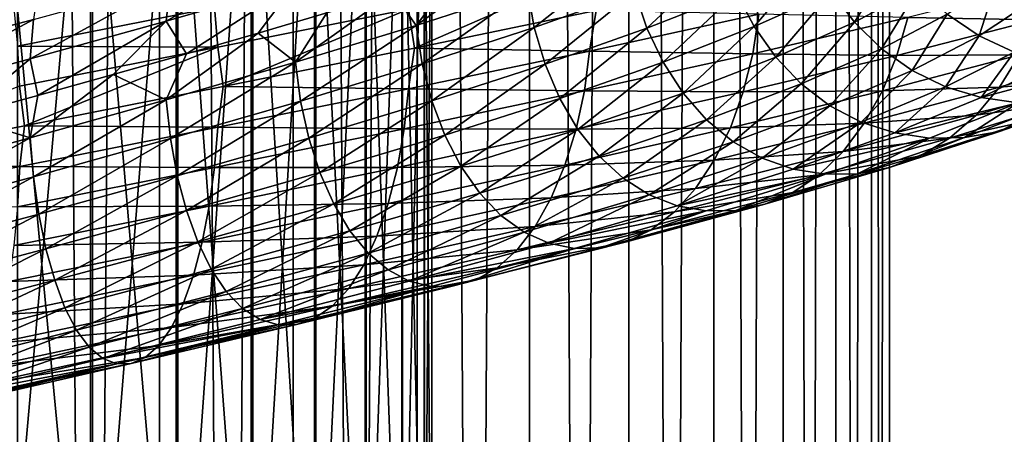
# Model space of a CAD drawing. Header units: metres. Extents: x -44 to 117, y -432 to 89.
# Tile 660 of 1056: x 4 to 14, y -197 to -193. Entities that reach past the tile are written whole.
import ezdxf

# ---------------------------------------------------------------- set-up
doc = ezdxf.new("R2010")
doc.units = ezdxf.units.M
doc.layers.add('solid_125568', color=7, linetype='CONTINUOUS')

msp = doc.modelspace()

# ---------------------------------------------------------------- linework, layer by layer
at = {"layer": 'solid_125568'}
for points in [[(5.834389, -312.591827, 240.972), (5.834389, -117.79686, 206.62439), (4.446262, -117.692879, 207.214066)], [(4.446262, -312.487854, 241.561676), (5.834389, -312.591827, 240.972), (4.446262, -117.692879, 207.214066)], [(7.143617, -312.723083, 240.2276), (7.143617, -117.928116, 205.87999), (5.834389, -117.79686, 206.62439)], [(5.834389, -312.591827, 240.972), (7.143617, -312.723083, 240.2276), (5.834389, -117.79686, 206.62439)], [(8.356239, -312.879852, 239.338547), (8.356239, -118.084877, 204.990936), (7.143617, -117.928116, 205.87999)], [(7.143617, -312.723083, 240.2276), (8.356239, -312.879852, 239.338547), (7.143617, -117.928116, 205.87999)], [(9.455857, -313.059998, 238.316864), (9.455857, -118.26503, 203.969254), (8.356239, -118.084877, 204.990936)], [(8.356239, -312.879852, 239.338547), (9.455857, -313.059998, 238.316864), (8.356239, -118.084877, 204.990936)], [(10.427602, -313.261108, 237.176392), (10.427602, -118.466125, 202.828781), (9.455857, -118.26503, 203.969254)], [(9.455857, -313.059998, 238.316864), (10.427602, -313.261108, 237.176392), (9.455857, -118.26503, 203.969254)], [(11.25833, -313.480438, 235.93251), (11.25833, -118.685455, 201.5849), (10.427602, -118.466125, 202.828781)], [(10.427602, -313.261108, 237.176392), (11.25833, -313.480438, 235.93251), (10.427602, -118.466125, 202.828781)], [(11.93681, -313.715027, 234.602066), (11.93681, -118.920044, 200.254456), (11.25833, -118.685455, 201.5849)], [(11.25833, -313.480438, 235.93251), (11.93681, -313.715027, 234.602066), (11.25833, -118.685455, 201.5849)], [(12.453864, -313.9617, 233.203064), (12.453864, -119.166733, 198.855453), (11.93681, -118.920044, 200.254456)], [(11.93681, -313.715027, 234.602066), (12.453864, -313.9617, 233.203064), (11.93681, -118.920044, 200.254456)], [(12.802501, -314.217133, 231.754395), (12.802501, -119.422173, 197.406784), (12.453864, -119.166733, 198.855453)], [(12.453864, -313.9617, 233.203064), (12.802501, -314.217133, 231.754395), (12.453864, -119.166733, 198.855453)], [(12.978006, -314.477875, 230.275665), (12.978006, -119.682907, 195.928055), (12.802501, -119.422173, 197.406784)], [(12.802501, -314.217133, 231.754395), (12.978006, -314.477875, 230.275665), (12.802501, -119.422173, 197.406784)], [(12.978006, -314.740387, 228.786865), (12.978006, -119.945427, 194.439255), (12.978006, -119.682907, 195.928055)], [(12.978006, -314.477875, 230.275665), (12.978006, -314.740387, 228.786865), (12.978006, -119.682907, 195.928055)], [(12.802501, -315.001129, 227.308136), (12.802501, -120.206169, 192.960526), (12.978006, -119.945427, 194.439255)], [(12.978006, -314.740387, 228.786865), (12.802501, -315.001129, 227.308136), (12.978006, -119.945427, 194.439255)], [(12.453864, -315.256592, 225.859467), (12.453864, -120.461609, 191.511856), (12.802501, -120.206169, 192.960526)], [(12.802501, -315.001129, 227.308136), (12.453864, -315.256592, 225.859467), (12.802501, -120.206169, 192.960526)], [(11.93681, -315.503265, 224.460449), (11.93681, -120.70829, 190.112839), (12.453864, -120.461609, 191.511856)], [(12.453864, -315.256592, 225.859467), (11.93681, -315.503265, 224.460449), (12.453864, -120.461609, 191.511856)], [(11.25833, -315.737854, 223.130005), (11.25833, -120.942879, 188.782394), (11.93681, -120.70829, 190.112839)], [(11.93681, -315.503265, 224.460449), (11.25833, -315.737854, 223.130005), (11.93681, -120.70829, 190.112839)], [(10.427602, -315.957184, 221.886139), (10.427602, -121.162209, 187.538528), (11.25833, -120.942879, 188.782394)], [(11.25833, -315.737854, 223.130005), (10.427602, -315.957184, 221.886139), (11.25833, -120.942879, 188.782394)], [(9.455857, -316.158295, 220.745651), (9.455857, -121.363304, 186.398041), (10.427602, -121.162209, 187.538528)], [(10.427602, -315.957184, 221.886139), (9.455857, -316.158295, 220.745651), (10.427602, -121.162209, 187.538528)], [(8.356239, -316.33844, 219.723969), (8.356239, -121.543457, 185.376373), (9.455857, -121.363304, 186.398041)], [(9.455857, -316.158295, 220.745651), (8.356239, -316.33844, 219.723969), (9.455857, -121.363304, 186.398041)], [(7.143617, -316.495209, 218.83493), (7.143617, -121.700218, 184.48732), (8.356239, -121.543457, 185.376373)], [(8.356239, -316.33844, 219.723969), (7.143617, -316.495209, 218.83493), (8.356239, -121.543457, 185.376373)], [(5.834389, -316.626465, 218.09053), (5.834389, -121.831474, 183.74292), (7.143617, -121.700218, 184.48732)], [(7.143617, -316.495209, 218.83493), (5.834389, -316.626465, 218.09053), (7.143617, -121.700218, 184.48732)], [(4.446262, -316.730438, 217.500839), (4.446262, -121.935455, 183.153229), (5.834389, -121.831474, 183.74292)], [(5.834389, -316.626465, 218.09053), (4.446262, -316.730438, 217.500839), (5.834389, -121.831474, 183.74292)], [(4.252891, -189.612473, 953.099182), (4.252891, -200.119034, 953.359497), (5.178002, -189.651337, 952.481628)], [(4.252891, -200.119034, 953.359497), (5.178002, -200.126831, 952.740784), (5.178002, -189.651337, 952.481628)], [(5.178002, -189.651337, 952.481628), (5.178002, -200.126831, 952.740784), (6.01434, -189.697433, 951.748718)], [(5.178002, -200.126831, 952.740784), (6.01434, -200.136047, 952.006409), (6.01434, -189.697433, 951.748718)], [(6.01434, -189.697433, 951.748718), (6.01434, -200.136047, 952.006409), (6.747565, -189.750015, 950.912964)], [(6.01434, -200.136047, 952.006409), (6.747565, -200.146576, 951.169128), (6.747565, -189.750015, 950.912964)], [(6.747565, -189.750015, 950.912964), (6.747565, -200.146576, 951.169128), (7.365107, -189.808151, 949.988831)], [(6.747565, -200.146576, 951.169128), (7.365107, -200.158203, 950.243164), (7.365107, -189.808151, 949.988831)], [(7.365107, -189.808151, 949.988831), (7.365107, -200.158203, 950.243164), (7.856378, -189.87088, 948.992004)], [(7.365107, -200.158203, 950.243164), (7.856378, -200.170761, 949.244507), (7.856378, -189.87088, 948.992004)], [(7.856378, -189.87088, 948.992004), (7.856378, -200.170761, 949.244507), (8.212955, -189.937073, 947.939697)], [(7.856378, -200.170761, 949.244507), (8.212955, -200.184006, 948.190186), (8.212955, -189.937073, 947.939697)], [(8.212955, -189.937073, 947.939697), (8.212955, -200.184006, 948.190186), (8.428726, -190.005646, 946.849915)], [(8.212955, -200.184006, 948.190186), (8.428726, -200.197723, 947.098328), (8.428726, -190.005646, 946.849915)], [(8.428726, -190.005646, 946.849915), (8.428726, -200.197723, 947.098328), (8.499991, -190.075378, 945.741333)], [(8.499991, -190.075378, 945.741333), (8.499991, -200.211685, 945.987671), (8.425529, -190.145111, 944.632996)], [(8.428726, -200.197723, 947.098328), (8.499991, -200.211685, 945.987671), (8.499991, -190.075378, 945.741333)], [(8.425529, -190.145111, 944.632996), (8.425529, -200.225647, 944.877136), (8.206614, -190.213638, 943.543823)], [(8.499991, -200.211685, 945.987671), (8.425529, -200.225647, 944.877136), (8.425529, -190.145111, 944.632996)], [(7.847002, -190.279785, 942.492554), (7.847002, -200.252594, 942.732666), (7.352857, -190.342407, 941.497131)], [(8.206614, -190.213638, 943.543823), (8.206614, -200.239349, 943.78595), (7.847002, -190.279785, 942.492554)], [(8.206614, -200.239349, 943.78595), (7.847002, -200.252594, 942.732666), (7.847002, -190.279785, 942.492554)], [(8.425529, -200.225647, 944.877136), (8.206614, -200.239349, 943.78595), (8.206614, -190.213638, 943.543823)], [(7.352857, -190.342407, 941.497131), (7.352857, -200.265121, 941.735352), (6.732651, -190.400436, 940.574768)], [(7.847002, -200.252594, 942.732666), (7.352857, -200.265121, 941.735352), (7.352857, -190.342407, 941.497131)], [(5.997018, -190.452881, 939.74115), (5.997018, -200.287231, 939.976013), (5.158569, -190.49884, 939.01062)], [(6.732651, -190.400436, 940.574768), (6.732651, -200.276733, 940.811218), (5.997018, -190.452881, 939.74115)], [(6.732651, -200.276733, 940.811218), (5.997018, -200.287231, 939.976013), (5.997018, -190.452881, 939.74115)], [(7.352857, -200.265121, 941.735352), (6.732651, -200.276733, 940.811218), (6.732651, -190.400436, 940.574768)], [(5.158569, -190.49884, 939.01062), (5.158569, -200.296417, 939.24408), (4.231679, -190.537537, 938.395691)], [(5.158569, -200.296417, 939.24408), (4.231679, -200.304169, 938.627991), (4.231679, -190.537537, 938.395691)], [(5.997018, -200.287231, 939.976013), (5.158569, -200.296417, 939.24408), (5.158569, -190.49884, 939.01062)], [(5.900292, -192.893661, 960.203308), (5.941395, -192.508682, 960.278503), (7.214031, -192.145355, 959.565979)], [(7.164127, -192.529068, 959.496338), (5.900292, -192.893661, 960.203308), (7.214031, -192.145355, 959.565979)], [(8.34761, -192.936172, 958.67804), (8.74144, -192.417953, 958.302185), (9.331452, -192.223328, 957.764587)], [(9.434641, -192.580399, 957.718933), (8.34761, -192.936172, 958.67804), (9.331452, -192.223328, 957.764587)], [(9.501084, -192.956879, 957.795959), (9.434641, -192.580399, 957.718933), (10.414573, -192.231018, 956.649048)], [(10.487903, -192.605591, 956.719299), (9.501084, -192.956879, 957.795959), (10.414573, -192.231018, 956.649048)], [(10.605639, -192.963654, 956.825928), (10.487903, -192.605591, 956.719299), (11.355407, -192.260818, 955.543152)], [(11.482905, -192.617004, 955.637329), (10.605639, -192.963654, 956.825928), (11.355407, -192.260818, 955.543152)], [(11.654587, -192.949127, 955.76001), (11.482905, -192.617004, 955.637329), (12.229019, -192.276978, 954.361084)], [(12.41189, -192.607361, 954.465393), (11.654587, -192.949127, 955.76001), (12.229019, -192.276978, 954.361084)], [(12.637619, -192.906204, 954.59082), (12.41189, -192.607361, 954.465393), (13.028293, -192.272202, 953.096985)], [(13.265255, -192.569534, 953.198181), (12.637619, -192.906204, 954.59082), (13.028293, -192.272202, 953.096985)], [(10.042268, -192.409729, 964.106201), (8.270709, -192.776291, 965.093689), (8.329137, -193.160294, 965.110657)], [(10.042268, -192.409729, 964.106201), (8.329137, -193.160294, 965.110657), (10.109183, -192.790573, 964.112488)], [(3.208692, -193.252228, 961.276611), (3.244615, -192.880219, 961.416199), (4.652804, -192.506409, 960.985413)], [(4.601324, -192.877823, 960.851135), (3.208692, -193.252228, 961.276611), (4.652804, -192.506409, 960.985413)], [(4.569488, -193.263779, 960.771362), (4.601324, -192.877823, 960.851135), (5.941395, -192.508682, 960.278503)], [(5.900292, -192.893661, 960.203308), (4.569488, -193.263779, 960.771362), (5.941395, -192.508682, 960.278503)], [(8.34761, -192.936172, 958.67804), (8.121496, -192.61441, 958.803589), (8.74144, -192.417953, 958.302185)], [(13.856152, -193.039902, 953.442078), (13.542727, -192.827957, 953.313782), (14.029417, -192.496735, 951.832092)], [(14.354104, -192.707825, 951.926636), (13.856152, -193.039902, 953.442078), (14.029417, -192.496735, 951.832092)], [(6.100644, -193.215088, 960.076721), (5.900292, -192.893661, 960.203308), (7.164127, -192.529068, 959.496338)], [(6.799102, -193.012955, 959.692017), (6.100644, -193.215088, 960.076721), (7.164127, -192.529068, 959.496338)], [(7.473472, -192.812698, 959.267212), (6.799102, -193.012955, 959.692017), (7.164127, -192.529068, 959.496338)], [(8.406412, -193.314377, 958.761108), (8.34761, -192.936172, 958.67804), (9.434641, -192.580399, 957.718933)], [(9.501084, -192.956879, 957.795959), (8.406412, -193.314377, 958.761108), (9.434641, -192.580399, 957.718933)], [(9.607718, -193.316727, 957.914001), (9.501084, -192.956879, 957.795959), (10.487903, -192.605591, 956.719299)], [(10.605639, -192.963654, 956.825928), (9.607718, -193.316727, 957.914001), (10.487903, -192.605591, 956.719299)], [(11.866522, -193.249496, 955.908264), (11.654587, -192.949127, 955.76001), (12.41189, -192.607361, 954.465393)], [(12.637619, -192.906204, 954.59082), (11.866522, -193.249496, 955.908264), (12.41189, -192.607361, 954.465393)], [(12.901963, -193.165863, 954.734924), (12.637619, -192.906204, 954.59082), (13.265255, -192.569534, 953.198181)], [(13.542727, -192.827957, 953.313782), (12.901963, -193.165863, 954.734924), (13.265255, -192.569534, 953.198181)], [(14.525236, -192.512192, 960.068481), (13.158432, -192.859451, 961.556274), (14.407866, -192.880875, 959.980469)], [(7.165232, -193.298004, 959.514832), (7.473472, -192.812698, 959.267212), (8.121496, -192.61441, 958.803589)], [(8.34761, -192.936172, 958.67804), (7.165232, -193.298004, 959.514832), (8.121496, -192.61441, 958.803589)], [(10.764171, -193.297501, 956.965698), (10.605639, -192.963654, 956.825928), (11.482905, -192.617004, 955.637329)], [(11.654587, -192.949127, 955.76001), (10.764171, -193.297501, 956.965698), (11.482905, -192.617004, 955.637329)], [(4.408684, -192.766983, 966.216736), (4.44449, -193.140457, 966.374084), (6.373342, -192.760468, 965.787842)], [(6.373342, -192.760468, 965.787842), (4.44449, -193.140457, 966.374084), (6.405279, -193.150528, 965.886719)], [(6.373342, -192.760468, 965.787842), (6.405279, -193.150528, 965.886719), (8.270709, -192.776291, 965.093689)], [(8.270709, -192.776291, 965.093689), (6.405279, -193.150528, 965.886719), (6.458097, -193.536606, 965.910828)], [(8.270709, -192.776291, 965.093689), (6.458097, -193.536606, 965.910828), (8.329137, -193.160294, 965.110657)], [(10.043088, -193.188705, 964.125244), (10.109183, -192.790573, 964.112488), (8.329137, -193.160294, 965.110657)], [(11.700468, -192.82666, 962.955505), (10.109183, -192.790573, 964.112488), (10.043088, -193.188705, 964.125244)], [(14.200162, -193.199066, 953.581177), (13.856152, -193.039902, 953.442078), (14.354104, -192.707825, 951.926636)], [(3.186487, -193.638855, 961.193298), (3.208692, -193.252228, 961.276611), (4.601324, -192.877823, 960.851135)], [(4.569488, -193.263779, 960.771362), (3.186487, -193.638855, 961.193298), (4.601324, -192.877823, 960.851135)], [(4.643652, -193.623978, 960.719055), (4.569488, -193.263779, 960.771362), (5.900292, -192.893661, 960.203308)], [(5.381157, -193.418854, 960.419556), (4.643652, -193.623978, 960.719055), (5.900292, -192.893661, 960.203308)], [(6.100644, -193.215088, 960.076721), (5.381157, -193.418854, 960.419556), (5.900292, -192.893661, 960.203308)], [(7.165232, -193.298004, 959.514832), (6.799102, -193.012955, 959.692017), (7.473472, -192.812698, 959.267212)], [(11.700468, -192.82666, 962.955505), (10.043088, -193.188705, 964.125244), (11.642258, -193.215363, 962.889832)], [(11.700468, -192.82666, 962.955505), (11.642258, -193.215363, 962.889832), (13.158432, -192.859451, 961.556274)], [(13.158432, -192.859451, 961.556274), (11.642258, -193.215363, 962.889832), (13.052063, -193.230789, 961.455688)], [(13.200558, -193.378723, 954.895508), (12.901963, -193.165863, 954.734924), (13.542727, -192.827957, 953.313782)], [(13.158432, -192.859451, 961.556274), (13.052063, -193.230789, 961.455688), (14.407866, -192.880875, 959.980469)], [(14.407866, -192.880875, 959.980469), (13.052063, -193.230789, 961.455688), (14.249577, -193.22644, 959.857666)], [(13.856152, -193.039902, 953.442078), (13.200558, -193.378723, 954.895508), (13.542727, -192.827957, 953.313782)], [(7.215723, -193.67775, 959.603149), (7.165232, -193.298004, 959.514832), (8.34761, -192.936172, 958.67804)], [(8.406412, -193.314377, 958.761108), (7.215723, -193.67775, 959.603149), (8.34761, -192.936172, 958.67804)], [(8.500734, -193.675873, 958.889282), (8.406412, -193.314377, 958.761108), (9.501084, -192.956879, 957.795959)], [(9.607718, -193.316727, 957.914001), (8.500734, -193.675873, 958.889282), (9.501084, -192.956879, 957.795959)], [(9.751297, -193.652206, 958.069336), (9.607718, -193.316727, 957.914001), (10.605639, -192.963654, 956.825928)], [(10.764171, -193.297501, 956.965698), (9.751297, -193.652206, 958.069336), (10.605639, -192.963654, 956.825928)], [(10.959889, -193.59938, 957.135254), (10.764171, -193.297501, 956.965698), (11.654587, -192.949127, 955.76001)], [(11.866522, -193.249496, 955.908264), (10.959889, -193.59938, 957.135254), (11.654587, -192.949127, 955.76001)], [(12.114735, -193.510422, 956.079346), (11.866522, -193.249496, 955.908264), (12.637619, -192.906204, 954.59082)], [(12.901963, -193.165863, 954.734924), (12.114735, -193.510422, 956.079346), (12.637619, -192.906204, 954.59082)], [(5.901333, -193.66539, 960.220581), (6.100644, -193.215088, 960.076721), (6.799102, -193.012955, 959.692017)], [(7.165232, -193.298004, 959.514832), (5.901333, -193.66539, 960.220581), (6.799102, -193.012955, 959.692017)], [(13.528258, -193.538513, 955.070251), (13.200558, -193.378723, 954.895508), (13.856152, -193.039902, 953.442078)], [(14.200162, -193.199066, 953.581177), (13.528258, -193.538513, 955.070251), (13.856152, -193.039902, 953.442078)], [(4.44449, -193.140457, 966.374084), (4.466681, -193.531662, 966.475159), (6.405279, -193.150528, 965.886719)], [(6.405279, -193.150528, 965.886719), (4.466681, -193.531662, 966.475159), (4.51348, -193.919434, 966.505127)], [(6.405279, -193.150528, 965.886719), (4.51348, -193.919434, 966.505127), (6.458097, -193.536606, 965.910828)], [(8.271442, -193.558609, 965.11145), (8.329137, -193.160294, 965.110657), (6.458097, -193.536606, 965.910828)], [(10.043088, -193.188705, 964.125244), (8.329137, -193.160294, 965.110657), (8.271442, -193.558609, 965.11145)], [(12.395111, -193.724304, 956.270569), (12.114735, -193.510422, 956.079346), (12.901963, -193.165863, 954.734924)], [(13.200558, -193.378723, 954.895508), (12.395111, -193.724304, 956.270569), (12.901963, -193.165863, 954.734924)], [(3.890166, -193.830475, 960.974121), (3.186487, -193.638855, 961.193298), (4.569488, -193.263779, 960.771362)], [(4.643652, -193.623978, 960.719055), (3.890166, -193.830475, 960.974121), (4.569488, -193.263779, 960.771362)], [(5.901333, -193.66539, 960.220581), (5.381157, -193.418854, 960.419556), (6.100644, -193.215088, 960.076721)], [(10.043088, -193.188705, 964.125244), (8.271442, -193.558609, 965.11145), (9.993106, -193.579483, 964.053101)], [(10.043088, -193.188705, 964.125244), (9.993106, -193.579483, 964.053101), (11.642258, -193.215363, 962.889832)], [(11.642258, -193.215363, 962.889832), (9.993106, -193.579483, 964.053101), (11.548096, -193.589035, 962.777893)], [(11.189138, -193.861603, 957.33136), (10.959889, -193.59938, 957.135254), (11.866522, -193.249496, 955.908264)], [(12.114735, -193.510422, 956.079346), (11.189138, -193.861603, 957.33136), (11.866522, -193.249496, 955.908264)], [(11.642258, -193.215363, 962.889832), (11.548096, -193.589035, 962.777893), (13.052063, -193.230789, 961.455688)], [(13.052063, -193.230789, 961.455688), (11.548096, -193.589035, 962.777893), (12.908624, -193.578857, 961.316162)], [(14.249577, -193.22644, 959.857666), (12.908624, -193.578857, 961.316162), (14.054214, -193.540604, 959.702881)], [(13.052063, -193.230789, 961.455688), (12.908624, -193.578857, 961.316162), (14.249577, -193.22644, 959.857666)], [(13.877192, -193.643845, 955.254944), (13.528258, -193.538513, 955.070251), (14.200162, -193.199066, 953.581177)], [(14.566497, -193.304123, 953.727844), (13.877192, -193.643845, 955.254944), (14.200162, -193.199066, 953.581177)], [(15.216914, -193.194031, 958.131653), (14.054214, -193.540604, 959.702881), (14.969326, -193.466293, 957.973633)], [(14.249577, -193.22644, 959.857666), (14.054214, -193.540604, 959.702881), (15.216914, -193.194031, 958.131653)], [(5.942937, -194.046494, 960.313171), (5.901333, -193.66539, 960.220581), (7.165232, -193.298004, 959.514832)], [(7.215723, -193.67775, 959.603149), (5.942937, -194.046494, 960.313171), (7.165232, -193.298004, 959.514832)], [(7.296656, -194.040756, 959.73999), (7.215723, -193.67775, 959.603149), (8.406412, -193.314377, 958.761108)], [(8.500734, -193.675873, 958.889282), (7.296656, -194.040756, 959.73999), (8.406412, -193.314377, 958.761108)], [(8.627729, -194.012909, 959.058472), (8.500734, -193.675873, 958.889282), (9.607718, -193.316727, 957.914001)], [(9.751297, -193.652206, 958.069336), (8.627729, -194.012909, 959.058472), (9.607718, -193.316727, 957.914001)], [(9.928575, -193.955566, 958.258301), (9.751297, -193.652206, 958.069336), (10.764171, -193.297501, 956.965698)], [(10.959889, -193.59938, 957.135254), (9.928575, -193.955566, 958.258301), (10.764171, -193.297501, 956.965698)], [(12.702783, -193.884796, 956.478943), (12.395111, -193.724304, 956.270569), (13.200558, -193.378723, 954.895508)], [(13.528258, -193.538513, 955.070251), (12.702783, -193.884796, 956.478943), (13.200558, -193.378723, 954.895508)], [(14.946307, -193.354919, 953.878174), (13.877192, -193.643845, 955.254944), (14.566497, -193.304123, 953.727844)], [(14.946307, -193.354919, 953.878174), (14.238975, -193.694534, 955.444824), (13.877192, -193.643845, 955.254944)], [(4.570454, -194.03775, 960.787415), (4.643652, -193.623978, 960.719055), (5.381157, -193.418854, 960.419556)], [(5.901333, -193.66539, 960.220581), (4.570454, -194.03775, 960.787415), (5.381157, -193.418854, 960.419556)], [(14.969326, -193.466293, 957.973633), (13.825569, -193.815125, 959.518982), (14.68955, -193.691116, 957.792969)], [(14.054214, -193.540604, 959.702881), (13.825569, -193.815125, 959.518982), (14.969326, -193.466293, 957.973633)], [(4.466681, -193.531662, 966.475159), (2.511729, -194.308853, 966.888916), (4.51348, -193.919434, 966.505127)], [(6.405917, -193.935532, 965.903198), (6.458097, -193.536606, 965.910828), (4.51348, -193.919434, 966.505127)], [(8.271442, -193.558609, 965.11145), (6.458097, -193.536606, 965.910828), (6.405917, -193.935532, 965.903198)], [(8.271442, -193.558609, 965.11145), (6.405917, -193.935532, 965.903198), (8.230259, -193.95108, 965.033813)], [(8.271442, -193.558609, 965.11145), (8.230259, -193.95108, 965.033813), (9.993106, -193.579483, 964.053101)], [(11.448094, -194.076553, 957.551025), (11.189138, -193.861603, 957.33136), (12.114735, -193.510422, 956.079346)], [(12.395111, -193.724304, 956.270569), (11.448094, -194.076553, 957.551025), (12.114735, -193.510422, 956.079346)], [(13.030354, -193.99054, 956.699585), (12.702783, -193.884796, 956.478943), (13.528258, -193.538513, 955.070251)], [(14.054214, -193.540604, 959.702881), (12.731628, -193.895294, 961.140991), (13.825569, -193.815125, 959.518982)], [(12.908624, -193.578857, 961.316162), (12.731628, -193.895294, 961.140991), (14.054214, -193.540604, 959.702881)], [(13.877192, -193.643845, 955.254944), (13.030354, -193.99054, 956.699585), (13.528258, -193.538513, 955.070251)], [(4.570454, -194.03775, 960.787415), (3.890166, -193.830475, 960.974121), (4.643652, -193.623978, 960.719055)], [(4.602699, -194.419983, 960.88324), (4.570454, -194.03775, 960.787415), (5.901333, -193.66539, 960.220581)], [(5.942937, -194.046494, 960.313171), (4.602699, -194.419983, 960.88324), (5.901333, -193.66539, 960.220581)], [(9.993106, -193.579483, 964.053101), (8.230259, -193.95108, 965.033813), (9.912227, -193.955109, 963.931213)], [(8.784554, -194.317688, 959.264771), (8.627729, -194.012909, 959.058472), (9.751297, -193.652206, 958.069336)], [(9.928575, -193.955566, 958.258301), (8.784554, -194.317688, 959.264771), (9.751297, -193.652206, 958.069336)], [(9.993106, -193.579483, 964.053101), (9.912227, -193.955109, 963.931213), (11.548096, -193.589035, 962.777893)], [(11.548096, -193.589035, 962.777893), (9.912227, -193.955109, 963.931213), (11.421135, -193.939255, 962.623413)], [(10.136251, -194.219101, 958.477295), (9.928575, -193.955566, 958.258301), (10.959889, -193.59938, 957.135254)], [(11.189138, -193.861603, 957.33136), (10.136251, -194.219101, 958.477295), (10.959889, -193.59938, 957.135254)], [(12.908624, -193.578857, 961.316162), (11.421135, -193.939255, 962.623413), (12.731628, -193.895294, 961.140991)], [(11.548096, -193.589035, 962.777893), (11.421135, -193.939255, 962.623413), (12.908624, -193.578857, 961.316162)], [(14.238975, -193.694534, 955.444824), (13.030354, -193.99054, 956.699585), (13.877192, -193.643845, 955.254944)], [(14.967381, -193.631317, 955.821106), (14.05403, -193.97699, 957.378662), (14.605228, -193.690399, 955.63501)], [(14.38202, -193.861771, 957.592957), (14.05403, -193.97699, 957.378662), (14.967381, -193.631317, 955.821106)], [(6.009561, -194.410828, 960.457275), (5.942937, -194.046494, 960.313171), (7.215723, -193.67775, 959.603149)], [(7.296656, -194.040756, 959.73999), (6.009561, -194.410828, 960.457275), (7.215723, -193.67775, 959.603149)], [(7.405618, -194.379227, 959.921265), (7.296656, -194.040756, 959.73999), (8.500734, -193.675873, 958.889282)], [(8.627729, -194.012909, 959.058472), (7.405618, -194.379227, 959.921265), (8.500734, -193.675873, 958.889282)], [(11.732222, -194.237854, 957.79071), (11.448094, -194.076553, 957.551025), (12.395111, -193.724304, 956.270569)], [(12.702783, -193.884796, 956.478943), (11.732222, -194.237854, 957.79071), (12.395111, -193.724304, 956.270569)], [(14.238975, -193.694534, 955.444824), (13.370001, -194.041275, 956.926819), (13.030354, -193.99054, 956.699585)], [(13.71391, -194.036804, 957.154968), (13.370001, -194.041275, 956.926819), (14.238975, -193.694534, 955.444824)], [(14.68955, -193.691116, 957.792969), (13.567206, -194.041824, 959.309204), (14.38202, -193.861771, 957.592957)], [(13.825569, -193.815125, 959.518982), (13.567206, -194.041824, 959.309204), (14.68955, -193.691116, 957.792969)], [(14.605228, -193.690399, 955.63501), (13.71391, -194.036804, 957.154968), (14.238975, -193.694534, 955.444824)], [(14.05403, -193.97699, 957.378662), (13.71391, -194.036804, 957.154968), (14.605228, -193.690399, 955.63501)], [(4.570454, -194.03775, 960.787415), (3.187367, -194.41449, 961.208069), (3.890166, -193.830475, 960.974121)], [(13.825569, -193.815125, 959.518982), (12.524528, -194.171783, 960.93335), (13.567206, -194.041824, 959.309204)], [(12.731628, -193.895294, 961.140991), (12.524528, -194.171783, 960.93335), (13.825569, -193.815125, 959.518982)], [(4.467216, -194.318649, 966.490356), (4.51348, -193.919434, 966.505127), (2.511729, -194.308853, 966.888916)], [(6.405917, -193.935532, 965.903198), (4.51348, -193.919434, 966.505127), (4.467216, -194.318649, 966.490356)], [(6.405917, -193.935532, 965.903198), (4.467216, -194.318649, 966.490356), (6.373998, -194.32933, 965.820923)], [(6.405917, -193.935532, 965.903198), (6.373998, -194.32933, 965.820923), (8.230259, -193.95108, 965.033813)], [(8.230259, -193.95108, 965.033813), (6.373998, -194.32933, 965.820923), (8.163583, -194.328293, 964.903381)], [(8.230259, -193.95108, 965.033813), (8.163583, -194.328293, 964.903381), (9.912227, -193.955109, 963.931213)], [(9.912227, -193.955109, 963.931213), (8.163583, -194.328293, 964.903381), (9.803195, -194.307144, 963.763489)], [(8.968301, -194.582504, 959.504211), (8.784554, -194.317688, 959.264771), (9.928575, -193.955566, 958.258301)], [(10.136251, -194.219101, 958.477295), (8.968301, -194.582504, 959.504211), (9.928575, -193.955566, 958.258301)], [(11.421135, -193.939255, 962.623413), (9.803195, -194.307144, 963.763489), (11.264517, -194.257629, 962.42981)], [(9.912227, -193.955109, 963.931213), (9.803195, -194.307144, 963.763489), (11.421135, -193.939255, 962.623413)], [(10.37084, -194.43515, 958.722961), (10.136251, -194.219101, 958.477295), (11.189138, -193.861603, 957.33136)], [(11.448094, -194.076553, 957.551025), (10.37084, -194.43515, 958.722961), (11.189138, -193.861603, 957.33136)], [(12.731628, -193.895294, 961.140991), (11.264517, -194.257629, 962.42981), (12.524528, -194.171783, 960.93335)], [(11.421135, -193.939255, 962.623413), (11.264517, -194.257629, 962.42981), (12.731628, -193.895294, 961.140991)], [(12.034689, -194.344116, 958.044861), (11.732222, -194.237854, 957.79071), (12.702783, -193.884796, 956.478943)], [(13.030354, -193.99054, 956.699585), (12.034689, -194.344116, 958.044861), (12.702783, -193.884796, 956.478943)], [(14.38202, -193.861771, 957.592957), (13.283163, -194.213898, 959.077332), (14.05403, -193.97699, 957.378662)], [(13.567206, -194.041824, 959.309204), (13.283163, -194.213898, 959.077332), (14.38202, -193.861771, 957.592957)], [(3.209885, -194.797607, 961.306152), (3.187367, -194.41449, 961.208069), (4.570454, -194.03775, 960.787415)], [(4.602699, -194.419983, 960.88324), (3.209885, -194.797607, 961.306152), (4.570454, -194.03775, 960.787415)], [(4.654256, -194.785461, 961.03302), (4.602699, -194.419983, 960.88324), (5.942937, -194.046494, 960.313171)], [(6.009561, -194.410828, 960.457275), (4.654256, -194.785461, 961.03302), (5.942937, -194.046494, 960.313171)], [(6.099249, -194.750595, 960.648499), (6.009561, -194.410828, 960.457275), (7.296656, -194.040756, 959.73999)], [(7.405618, -194.379227, 959.921265), (6.099249, -194.750595, 960.648499), (7.296656, -194.040756, 959.73999)], [(7.540197, -194.685364, 960.142578), (7.405618, -194.379227, 959.921265), (8.627729, -194.012909, 959.058472)], [(8.784554, -194.317688, 959.264771), (7.540197, -194.685364, 960.142578), (8.627729, -194.012909, 959.058472)], [(13.370001, -194.041275, 956.926819), (12.034689, -194.344116, 958.044861), (13.030354, -193.99054, 956.699585)], [(13.370001, -194.041275, 956.926819), (12.348323, -194.395065, 958.306946), (12.034689, -194.344116, 958.044861)], [(13.567206, -194.041824, 959.309204), (12.290518, -194.40007, 960.696899), (13.283163, -194.213898, 959.077332)], [(12.524528, -194.171783, 960.93335), (12.290518, -194.40007, 960.696899), (13.567206, -194.041824, 959.309204)], [(12.665959, -194.390442, 958.570435), (12.348323, -194.395065, 958.306946), (13.370001, -194.041275, 956.926819)], [(13.71391, -194.036804, 957.154968), (12.665959, -194.390442, 958.570435), (13.370001, -194.041275, 956.926819)], [(12.980164, -194.330063, 958.829163), (12.665959, -194.390442, 958.570435), (13.71391, -194.036804, 957.154968)], [(14.05403, -193.97699, 957.378662), (12.980164, -194.330063, 958.829163), (13.71391, -194.036804, 957.154968)], [(13.283163, -194.213898, 959.077332), (12.980164, -194.330063, 958.829163), (14.05403, -193.97699, 957.378662)], [(10.628193, -194.597336, 958.991333), (10.37084, -194.43515, 958.722961), (11.448094, -194.076553, 957.551025)], [(11.732222, -194.237854, 957.79071), (10.628193, -194.597336, 958.991333), (11.448094, -194.076553, 957.551025)], [(9.17586, -194.799683, 959.773132), (8.968301, -194.582504, 959.504211), (10.136251, -194.219101, 958.477295)], [(10.37084, -194.43515, 958.722961), (9.17586, -194.799683, 959.773132), (10.136251, -194.219101, 958.477295)], [(10.902116, -194.704224, 959.276062), (10.628193, -194.597336, 958.991333), (11.732222, -194.237854, 957.79071)], [(12.034689, -194.344116, 958.044861), (10.902116, -194.704224, 959.276062), (11.732222, -194.237854, 957.79071)], [(12.524528, -194.171783, 960.93335), (11.081311, -194.535767, 962.200867), (12.290518, -194.40007, 960.696899)], [(11.264517, -194.257629, 962.42981), (11.081311, -194.535767, 962.200867), (12.524528, -194.171783, 960.93335)], [(13.283163, -194.213898, 959.077332), (12.033195, -194.573288, 960.435852), (12.980164, -194.330063, 958.829163)], [(12.290518, -194.40007, 960.696899), (12.033195, -194.573288, 960.435852), (13.283163, -194.213898, 959.077332)], [(4.467216, -194.318649, 966.490356), (2.511729, -194.308853, 966.888916), (2.477654, -194.706909, 966.86731)], [(4.467216, -194.318649, 966.490356), (2.477654, -194.706909, 966.86731), (4.444927, -194.713379, 966.40448)], [(4.467216, -194.318649, 966.490356), (4.444927, -194.713379, 966.40448), (6.373998, -194.32933, 965.820923)], [(6.373998, -194.32933, 965.820923), (4.444927, -194.713379, 966.40448), (6.322282, -194.707748, 965.683533)], [(8.163583, -194.328293, 964.903381), (6.322282, -194.707748, 965.683533), (8.073721, -194.681763, 964.724426)], [(6.373998, -194.32933, 965.820923), (6.322282, -194.707748, 965.683533), (8.163583, -194.328293, 964.903381)], [(7.697916, -194.951416, 960.399841), (7.540197, -194.685364, 960.142578), (8.784554, -194.317688, 959.264771)], [(8.968301, -194.582504, 959.504211), (7.697916, -194.951416, 960.399841), (8.784554, -194.317688, 959.264771)], [(9.803195, -194.307144, 963.763489), (8.073721, -194.681763, 964.724426), (9.668743, -194.627106, 963.553833)], [(8.163583, -194.328293, 964.903381), (8.073721, -194.681763, 964.724426), (9.803195, -194.307144, 963.763489)], [(11.264517, -194.257629, 962.42981), (9.668743, -194.627106, 963.553833), (11.081311, -194.535767, 962.200867)], [(9.803195, -194.307144, 963.763489), (9.668743, -194.627106, 963.553833), (11.264517, -194.257629, 962.42981)], [(12.980164, -194.330063, 958.829163), (11.758631, -194.690186, 960.156616), (12.665959, -194.390442, 958.570435)], [(12.033195, -194.573288, 960.435852), (11.758631, -194.690186, 960.156616), (12.980164, -194.330063, 958.829163)], [(3.245787, -195.164017, 961.459961), (3.209885, -194.797607, 961.306152), (4.602699, -194.419983, 960.88324)], [(4.654256, -194.785461, 961.03302), (3.245787, -195.164017, 961.459961), (4.602699, -194.419983, 960.88324)], [(4.723654, -195.126358, 961.232178), (4.654256, -194.785461, 961.03302), (6.009561, -194.410828, 960.457275)], [(6.099249, -194.750595, 960.648499), (4.723654, -195.126358, 961.232178), (6.009561, -194.410828, 960.457275)], [(6.210052, -195.057968, 960.882446), (6.099249, -194.750595, 960.648499), (7.405618, -194.379227, 959.921265)], [(7.540197, -194.685364, 960.142578), (6.210052, -195.057968, 960.882446), (7.405618, -194.379227, 959.921265)], [(9.403516, -194.962799, 960.067139), (9.17586, -194.799683, 959.773132), (10.37084, -194.43515, 958.722961)], [(10.628193, -194.597336, 958.991333), (9.403516, -194.962799, 960.067139), (10.37084, -194.43515, 958.722961)], [(12.290518, -194.40007, 960.696899), (10.874311, -194.76535, 961.940491), (12.033195, -194.573288, 960.435852)], [(11.081311, -194.535767, 962.200867), (10.874311, -194.76535, 961.940491), (12.290518, -194.40007, 960.696899)], [(12.348323, -194.395065, 958.306946), (10.902116, -194.704224, 959.276062), (12.034689, -194.344116, 958.044861)], [(12.348323, -194.395065, 958.306946), (11.186168, -194.755508, 959.569946), (10.902116, -194.704224, 959.276062)], [(11.473918, -194.7509, 959.865784), (11.186168, -194.755508, 959.569946), (12.348323, -194.395065, 958.306946)], [(12.665959, -194.390442, 958.570435), (11.473918, -194.7509, 959.865784), (12.348323, -194.395065, 958.306946)], [(11.758631, -194.690186, 960.156616), (11.473918, -194.7509, 959.865784), (12.665959, -194.390442, 958.570435)], [(7.876076, -195.169693, 960.688904), (7.697916, -194.951416, 960.399841), (8.968301, -194.582504, 959.504211)], [(9.17586, -194.799683, 959.773132), (7.876076, -195.169693, 960.688904), (8.968301, -194.582504, 959.504211)], [(9.668743, -194.627106, 963.553833), (7.962964, -195.002945, 964.501099), (9.511526, -194.906555, 963.306213)], [(8.073721, -194.681763, 964.724426), (7.962964, -195.002945, 964.501099), (9.668743, -194.627106, 963.553833)], [(9.645785, -195.070404, 960.379272), (9.403516, -194.962799, 960.067139), (10.628193, -194.597336, 958.991333)], [(11.081311, -194.535767, 962.200867), (9.511526, -194.906555, 963.306213), (10.874311, -194.76535, 961.940491)], [(9.668743, -194.627106, 963.553833), (9.511526, -194.906555, 963.306213), (11.081311, -194.535767, 962.200867)], [(10.902116, -194.704224, 959.276062), (9.645785, -195.070404, 960.379272), (10.628193, -194.597336, 958.991333)], [(12.033195, -194.573288, 960.435852), (10.646629, -194.939453, 961.653198), (11.758631, -194.690186, 960.156616)], [(10.874311, -194.76535, 961.940491), (10.646629, -194.939453, 961.653198), (12.033195, -194.573288, 960.435852)], [(6.322282, -194.707748, 965.683533), (4.408761, -195.092606, 966.261719), (6.252609, -195.062271, 965.495422)], [(4.444927, -194.713379, 966.40448), (4.408761, -195.092606, 966.261719), (6.322282, -194.707748, 965.683533)], [(6.339949, -195.325195, 961.154541), (6.210052, -195.057968, 960.882446), (7.540197, -194.685364, 960.142578)], [(8.073721, -194.681763, 964.724426), (6.252609, -195.062271, 965.495422), (7.962964, -195.002945, 964.501099)], [(6.322282, -194.707748, 965.683533), (6.252609, -195.062271, 965.495422), (8.073721, -194.681763, 964.724426)], [(7.697916, -194.951416, 960.399841), (6.339949, -195.325195, 961.154541), (7.540197, -194.685364, 960.142578)], [(11.186168, -194.755508, 959.569946), (9.645785, -195.070404, 960.379272), (10.902116, -194.704224, 959.276062)], [(11.758631, -194.690186, 960.156616), (10.40362, -195.056854, 961.34613), (11.473918, -194.7509, 959.865784)], [(10.646629, -194.939453, 961.653198), (10.40362, -195.056854, 961.34613), (11.758631, -194.690186, 960.156616)], [(3.294101, -195.505875, 961.664795), (3.245787, -195.164017, 961.459961), (4.654256, -194.785461, 961.03302)], [(4.723654, -195.126358, 961.232178), (3.294101, -195.505875, 961.664795), (4.654256, -194.785461, 961.03302)], [(4.809424, -195.43486, 961.476074), (4.723654, -195.126358, 961.232178), (6.099249, -194.750595, 960.648499)], [(6.210052, -195.057968, 960.882446), (4.809424, -195.43486, 961.476074), (6.099249, -194.750595, 960.648499)], [(8.071435, -195.333786, 961.005249), (7.876076, -195.169693, 960.688904), (9.17586, -194.799683, 959.773132)], [(9.403516, -194.962799, 960.067139), (8.071435, -195.333786, 961.005249), (9.17586, -194.799683, 959.773132)], [(10.874311, -194.76535, 961.940491), (9.3339, -195.137131, 963.024902), (10.646629, -194.939453, 961.653198)], [(9.511526, -194.906555, 963.306213), (9.3339, -195.137131, 963.024902), (10.874311, -194.76535, 961.940491)], [(11.186168, -194.755508, 959.569946), (9.897032, -195.122147, 960.70166), (9.645785, -195.070404, 960.379272)], [(10.151628, -195.117722, 961.026489), (9.897032, -195.122147, 960.70166), (11.186168, -194.755508, 959.569946)], [(11.473918, -194.7509, 959.865784), (10.151628, -195.117722, 961.026489), (11.186168, -194.755508, 959.569946)], [(10.40362, -195.056854, 961.34613), (10.151628, -195.117722, 961.026489), (11.473918, -194.7509, 959.865784)], [(9.511526, -194.906555, 963.306213), (7.833525, -195.283386, 964.237732), (9.3339, -195.137131, 963.024902)], [(7.962964, -195.002945, 964.501099), (7.833525, -195.283386, 964.237732), (9.511526, -194.906555, 963.306213)], [(7.962964, -195.002945, 964.501099), (6.166805, -195.384323, 965.261047), (7.833525, -195.283386, 964.237732)], [(6.252609, -195.062271, 965.495422), (6.166805, -195.384323, 965.261047), (7.962964, -195.002945, 964.501099)], [(6.486683, -195.544556, 961.460632), (6.339949, -195.325195, 961.154541), (7.697916, -194.951416, 960.399841)], [(7.876076, -195.169693, 960.688904), (6.486683, -195.544556, 961.460632), (7.697916, -194.951416, 960.399841)], [(8.279284, -195.442169, 961.341248), (8.071435, -195.333786, 961.005249), (9.403516, -194.962799, 960.067139)], [(9.645785, -195.070404, 960.379272), (8.279284, -195.442169, 961.341248), (9.403516, -194.962799, 960.067139)], [(10.646629, -194.939453, 961.653198), (9.138461, -195.311859, 962.714722), (10.40362, -195.056854, 961.34613)], [(9.3339, -195.137131, 963.024902), (9.138461, -195.311859, 962.714722), (10.646629, -194.939453, 961.653198)], [(6.252609, -195.062271, 965.495422), (4.360074, -195.447784, 966.06665), (6.166805, -195.384323, 965.261047)], [(4.408761, -195.092606, 966.261719), (4.360074, -195.447784, 966.06665), (6.252609, -195.062271, 965.495422)], [(4.910024, -195.703171, 961.760071), (4.809424, -195.43486, 961.476074), (6.210052, -195.057968, 960.882446)], [(6.339949, -195.325195, 961.154541), (4.910024, -195.703171, 961.760071), (6.210052, -195.057968, 960.882446)], [(9.897032, -195.122147, 960.70166), (8.279284, -195.442169, 961.341248), (9.645785, -195.070404, 960.379272)], [(10.40362, -195.056854, 961.34613), (8.92978, -195.42955, 962.383301), (10.151628, -195.117722, 961.026489)], [(9.138461, -195.311859, 962.714722), (8.92978, -195.42955, 962.383301), (10.40362, -195.056854, 961.34613)], [(3.353858, -195.815353, 961.915894), (3.294101, -195.505875, 961.664795), (4.723654, -195.126358, 961.232178)], [(4.809424, -195.43486, 961.476074), (3.353858, -195.815353, 961.915894), (4.723654, -195.126358, 961.232178)], [(6.647522, -195.70961, 961.795715), (6.486683, -195.544556, 961.460632), (7.876076, -195.169693, 960.688904)], [(8.071435, -195.333786, 961.005249), (6.647522, -195.70961, 961.795715), (7.876076, -195.169693, 960.688904)], [(9.3339, -195.137131, 963.024902), (7.687295, -195.514648, 963.93866), (9.138461, -195.311859, 962.714722)], [(7.833525, -195.283386, 964.237732), (7.687295, -195.514648, 963.93866), (9.3339, -195.137131, 963.024902)], [(9.897032, -195.122147, 960.70166), (8.494854, -195.494492, 961.688477), (8.279284, -195.442169, 961.341248)], [(8.71339, -195.490372, 962.038574), (8.494854, -195.494492, 961.688477), (9.897032, -195.122147, 960.70166)], [(10.151628, -195.117722, 961.026489), (8.71339, -195.490372, 962.038574), (9.897032, -195.122147, 960.70166)], [(8.92978, -195.42955, 962.383301), (8.71339, -195.490372, 962.038574), (10.151628, -195.117722, 961.026489)], [(7.833525, -195.283386, 964.237732), (6.066613, -195.665421, 964.984924), (7.687295, -195.514648, 963.93866)], [(6.166805, -195.384323, 965.261047), (6.066613, -195.665421, 964.984924), (7.833525, -195.283386, 964.237732)], [(6.166805, -195.384323, 965.261047), (4.300203, -195.770355, 965.823975), (6.066613, -195.665421, 964.984924)], [(4.360074, -195.447784, 966.06665), (4.300203, -195.770355, 965.823975), (6.166805, -195.384323, 965.261047)], [(5.023666, -195.923553, 962.079651), (4.910024, -195.703171, 961.760071), (6.339949, -195.325195, 961.154541)], [(6.486683, -195.544556, 961.460632), (5.023666, -195.923553, 962.079651), (6.339949, -195.325195, 961.154541)], [(6.818586, -195.818832, 962.151733), (6.647522, -195.70961, 961.795715), (8.071435, -195.333786, 961.005249)], [(8.279284, -195.442169, 961.341248), (6.818586, -195.818832, 962.151733), (8.071435, -195.333786, 961.005249)], [(9.138461, -195.311859, 962.714722), (7.526321, -195.689743, 963.609131), (8.92978, -195.42955, 962.383301)], [(7.687295, -195.514648, 963.93866), (7.526321, -195.689743, 963.609131), (9.138461, -195.311859, 962.714722)], [(3.424012, -196.084625, 962.208496), (3.353858, -195.815353, 961.915894), (4.809424, -195.43486, 961.476074)], [(4.910024, -195.703171, 961.760071), (3.424012, -196.084625, 962.208496), (4.809424, -195.43486, 961.476074)], [(8.494854, -195.494492, 961.688477), (6.818586, -195.818832, 962.151733), (8.279284, -195.442169, 961.341248)], [(8.494854, -195.494492, 961.688477), (6.996028, -195.871796, 962.519897), (6.818586, -195.818832, 962.151733)], [(7.176018, -195.868118, 962.891296), (6.996028, -195.871796, 962.519897), (8.494854, -195.494492, 961.688477)], [(8.71339, -195.490372, 962.038574), (7.176018, -195.868118, 962.891296), (8.494854, -195.494492, 961.688477)], [(7.354344, -195.80751, 963.257202), (7.176018, -195.868118, 962.891296), (8.71339, -195.490372, 962.038574)], [(8.92978, -195.42955, 962.383301), (7.354344, -195.80751, 963.257202), (8.71339, -195.490372, 962.038574)], [(7.526321, -195.689743, 963.609131), (7.354344, -195.80751, 963.257202), (8.92978, -195.42955, 962.383301)], [(5.148161, -196.089569, 962.429688), (5.023666, -195.923553, 962.079651), (6.486683, -195.544556, 961.460632)], [(6.647522, -195.70961, 961.795715), (5.148161, -196.089569, 962.429688), (6.486683, -195.544556, 961.460632)], [(7.687295, -195.514648, 963.93866), (5.953439, -195.897079, 964.67157), (7.526321, -195.689743, 963.609131)], [(6.066613, -195.665421, 964.984924), (5.953439, -195.897079, 964.67157), (7.687295, -195.514648, 963.93866)], [(6.066613, -195.665421, 964.984924), (4.230402, -196.051758, 965.538208), (5.953439, -195.897079, 964.67157)], [(4.300203, -195.770355, 965.823975), (4.230402, -196.051758, 965.538208), (6.066613, -195.665421, 964.984924)], [(7.526321, -195.689743, 963.609131), (5.828759, -196.072296, 964.326477), (7.354344, -195.80751, 963.257202)], [(5.953439, -195.897079, 964.67157), (5.828759, -196.072296, 964.326477), (7.526321, -195.689743, 963.609131)], [(3.503265, -196.305954, 962.538025), (3.424012, -196.084625, 962.208496), (4.910024, -195.703171, 961.760071)], [(5.023666, -195.923553, 962.079651), (3.503265, -196.305954, 962.538025), (4.910024, -195.703171, 961.760071)], [(5.280499, -196.199631, 962.801697), (5.148161, -196.089569, 962.429688), (6.647522, -195.70961, 961.795715)], [(6.818586, -195.818832, 962.151733), (5.280499, -196.199631, 962.801697), (6.647522, -195.70961, 961.795715)], [(6.996028, -195.871796, 962.519897), (5.280499, -196.199631, 962.801697), (6.818586, -195.818832, 962.151733)], [(6.996028, -195.871796, 962.519897), (5.417798, -196.253311, 963.186584), (5.280499, -196.199631, 962.801697)], [(5.557198, -196.250183, 963.575073), (5.417798, -196.253311, 963.186584), (6.996028, -195.871796, 962.519897)], [(7.176018, -195.868118, 962.891296), (5.557198, -196.250183, 963.575073), (6.996028, -195.871796, 962.519897)], [(5.695437, -196.189926, 963.958008), (5.557198, -196.250183, 963.575073), (7.176018, -195.868118, 962.891296)], [(7.354344, -195.80751, 963.257202), (5.695437, -196.189926, 963.958008), (7.176018, -195.868118, 962.891296)], [(5.828759, -196.072296, 964.326477), (5.695437, -196.189926, 963.958008), (7.354344, -195.80751, 963.257202)], [(3.589994, -196.47287, 962.898987), (3.503265, -196.305954, 962.538025), (5.023666, -195.923553, 962.079651)], [(5.148161, -196.089569, 962.429688), (3.589994, -196.47287, 962.898987), (5.023666, -195.923553, 962.079651)], [(5.953439, -195.897079, 964.67157), (4.151577, -196.283524, 965.214233), (5.828759, -196.072296, 964.326477)], [(4.230402, -196.051758, 965.538208), (4.151577, -196.283524, 965.214233), (5.953439, -195.897079, 964.67157)], [(5.828759, -196.072296, 964.326477), (4.064614, -196.458633, 964.857544), (5.695437, -196.189926, 963.958008)], [(4.151577, -196.283524, 965.214233), (4.064614, -196.458633, 964.857544), (5.828759, -196.072296, 964.326477)], [(3.682092, -196.583771, 963.282837), (3.589994, -196.47287, 962.898987), (5.148161, -196.089569, 962.429688)], [(5.280499, -196.199631, 962.801697), (3.682092, -196.583771, 963.282837), (5.148161, -196.089569, 962.429688)], [(5.417798, -196.253311, 963.186584), (3.682092, -196.583771, 963.282837), (5.280499, -196.199631, 962.801697)], [(5.417798, -196.253311, 963.186584), (3.777681, -196.638214, 963.680054), (3.682092, -196.583771, 963.282837)], [(3.874899, -196.635727, 964.081177), (3.777681, -196.638214, 963.680054), (5.417798, -196.253311, 963.186584)], [(5.557198, -196.250183, 963.575073), (3.874899, -196.635727, 964.081177), (5.417798, -196.253311, 963.186584)], [(3.971472, -196.575958, 964.476746), (3.874899, -196.635727, 964.081177), (5.557198, -196.250183, 963.575073)], [(5.695437, -196.189926, 963.958008), (3.971472, -196.575958, 964.476746), (5.557198, -196.250183, 963.575073)], [(4.064614, -196.458633, 964.857544), (3.971472, -196.575958, 964.476746), (5.695437, -196.189926, 963.958008)]]:
    msp.add_3dface(points, dxfattribs=at)

doc.saveas('drawing.dxf')
